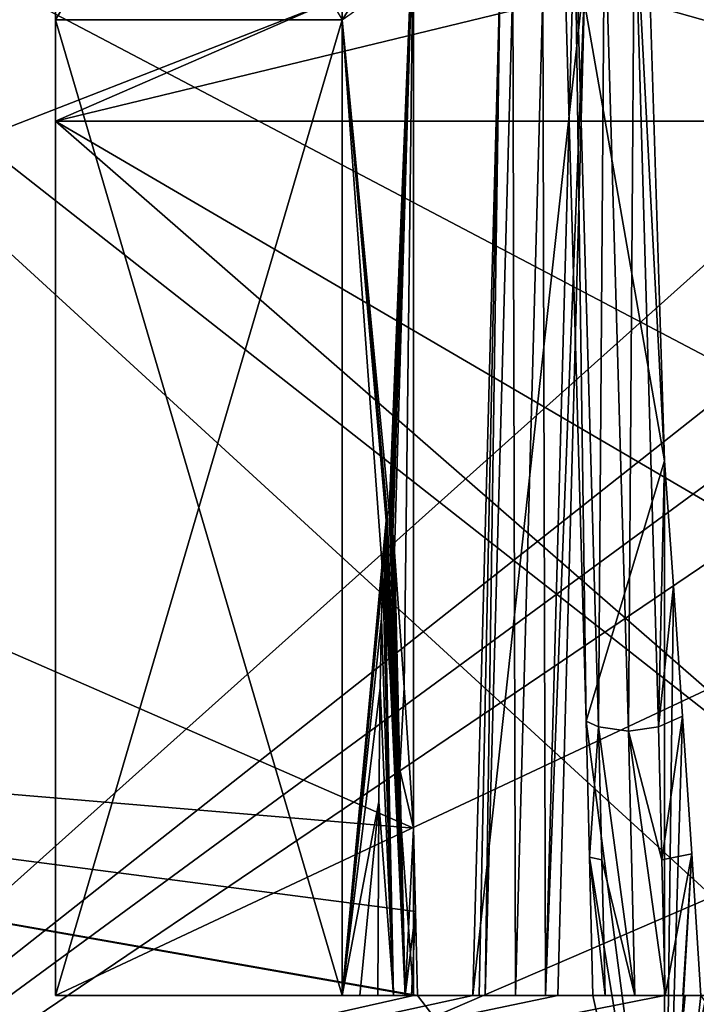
# Model space of a CAD drawing. Header units: millimetres. Extents: x -50 to 50, y -22 to 96.
# Tile 285 of 374: x 30.25 to 34.97, y 1.44 to 8.31. Entities that reach past the tile are written whole.
import ezdxf

# ---------------------------------------------------------------- set-up
doc = ezdxf.new("R2010")
doc.units = ezdxf.units.MM
doc.header["$LTSCALE"] = 65.185185
for name, color, linetype in [('1152', 7, 'CONTINUOUS'), ('1156', 7, 'CONTINUOUS'), ('1180', 7, 'CONTINUOUS'), ('1181', 7, 'CONTINUOUS'), ('1184', 7, 'CONTINUOUS'), ('1185', 7, 'CONTINUOUS'), ('1186', 7, 'CONTINUOUS'), ('1189', 7, 'CONTINUOUS'), ('1190', 7, 'CONTINUOUS'), ('1198', 7, 'CONTINUOUS'), ('1220', 7, 'CONTINUOUS'), ('15', 7, 'CONTINUOUS'), ('465', 7, 'CONTINUOUS'), ('466', 7, 'CONTINUOUS'), ('469', 7, 'CONTINUOUS'), ('470', 7, 'CONTINUOUS'), ('801', 7, 'CONTINUOUS'), ('802', 7, 'CONTINUOUS'), ('803', 7, 'CONTINUOUS'), ('804', 7, 'CONTINUOUS'), ('895', 7, 'CONTINUOUS'), ('902', 7, 'CONTINUOUS'), ('908', 7, 'CONTINUOUS'), ('912', 7, 'CONTINUOUS'), ('913', 7, 'CONTINUOUS')]:
    doc.layers.add(name, color=color, linetype=linetype)

msp = doc.modelspace()

# ---------------------------------------------------------------- linework, layer by layer
at = {"layer": '1152', "linetype": 'CONTINUOUS'}
for points in [[(30.5, 10.6448, -1.5), (30.5, 11.6539, -1.5), (30.5, 8.3085, -8.3085), (30.5, 10.6448, -1.5)], [(30.5, 7.6014, -7.6014), (30.5, 10.6448, -1.5), (30.5, 8.3085, -8.3085), (30.5, 7.6014, -7.6014)], [(30.5, 1.5, -10.6448), (30.5, 7.6014, -7.6014), (30.5, 8.3085, -8.3085), (30.5, 1.5, -10.6448)], [(30.5, 1.5, -10.6448), (30.5, 8.3085, -8.3085), (30.5, 1.5, -11.6539), (30.5, 1.5, -10.6448)]]:
    msp.add_3dface(points, dxfattribs=at)
at = {"layer": '1156', "linetype": 'CONTINUOUS'}
for points in [[(30.5, 11.6539, 1.5), (30.5, 8.3085, 8.3085), (32.5, 11.6539, 1.5), (30.5, 11.6539, 1.5)], [(32.5, 11.6539, 1.5), (30.5, 8.3085, 8.3085), (32.5, 8.3085, 8.3085), (32.5, 11.6539, 1.5)], [(30.5, 8.3085, 8.3085), (30.5, 1.5, 11.6539), (32.5, 8.3085, 8.3085), (30.5, 8.3085, 8.3085)], [(30.5, 1.5, 11.6539), (32.5, 1.5, 11.6539), (32.5, 8.3085, 8.3085), (30.5, 1.5, 11.6539)]]:
    msp.add_3dface(points, dxfattribs=at)
at = {"layer": '1180', "linetype": 'CONTINUOUS'}
for points in [[(33.4141, 1.5, -12.1578), (33.605, 8.6509, -8.6732), (33.4573, 1.5, -12.0898), (33.4141, 1.5, -12.1578)], [(33.605, 8.6509, -8.6732), (33.5003, 1.5, -12.022), (33.4573, 1.5, -12.0898), (33.605, 8.6509, -8.6732)], [(33.5003, 1.5, -12.022), (33.605, 8.6509, -8.6732), (33.6912, 8.5667, -8.5667), (33.5003, 1.5, -12.022)]]:
    msp.add_3dface(points, dxfattribs=at)
at = {"layer": '1181', "linetype": 'CONTINUOUS'}
for points in [[(34.036, 9.3206, 7.9492), (34.2041, 3.4123, 11.7651), (34.1219, 9.2167, 7.8632), (34.036, 9.3206, 7.9492)], [(34.2041, 3.4123, 11.7651), (34.29, 3.3748, 11.6357), (34.1219, 9.2167, 7.8632), (34.2041, 3.4123, 11.7651)]]:
    msp.add_3dface(points, dxfattribs=at)
at = {"layer": '1184', "linetype": 'CONTINUOUS'}
for points in [[(33.7107, 1.5, -11.9059), (33.5003, 1.5, -12.022), (33.6912, 8.5667, -8.5667), (33.7107, 1.5, -11.9059)], [(33.7107, 1.5, -11.9059), (33.6912, 8.5667, -8.5667), (33.9012, 8.4853, -8.4853), (33.7107, 1.5, -11.9059)], [(33.9203, 1.5, -12.022), (33.9012, 8.4853, -8.4853), (34.1113, 8.5667, -8.5667), (33.9203, 1.5, -12.022)], [(33.9203, 1.5, -12.022), (33.7107, 1.5, -11.9059), (33.9012, 8.4853, -8.4853), (33.9203, 1.5, -12.022)]]:
    msp.add_3dface(points, dxfattribs=at)
at = {"layer": '1185', "linetype": 'CONTINUOUS'}
for points in [[(34.1219, 9.2167, 7.8632), (34.29, 3.3748, 11.6357), (34.3321, 9.1244, 7.7939), (34.1219, 9.2167, 7.8632)], [(34.3321, 9.1244, 7.7939), (34.5, 3.3427, 11.525), (34.5419, 9.2167, 7.8632), (34.3321, 9.1244, 7.7939)], [(34.5, 3.3427, 11.525), (34.71, 3.3748, 11.6357), (34.5419, 9.2167, 7.8632), (34.5, 3.3427, 11.525)], [(34.29, 3.3748, 11.6357), (34.5, 3.3427, 11.525), (34.3321, 9.1244, 7.7939), (34.29, 3.3748, 11.6357)]]:
    msp.add_3dface(points, dxfattribs=at)
at = {"layer": '1186', "linetype": 'CONTINUOUS'}
for points in [[(32.8162, 4.8615, 11.0435), (32.9417, 1.5, 12.022), (32.8287, 4.8803, 11.0489), (32.8162, 4.8615, 11.0435)], [(32.8287, 4.8803, 11.0489), (32.9417, 1.5, 12.022), (32.8376, 4.8538, 11.0702), (32.8287, 4.8803, 11.0489)], [(32.8017, 4.7388, 11.0809), (32.9417, 1.5, 12.022), (32.8088, 4.8142, 11.0561), (32.8017, 4.7388, 11.0809)], [(32.8088, 4.8142, 11.0561), (32.9417, 1.5, 12.022), (32.8162, 4.8615, 11.0435), (32.8088, 4.8142, 11.0561)], [(32.8376, 4.8538, 11.0702), (32.9417, 1.5, 12.022), (32.8455, 4.8052, 11.1001), (32.8376, 4.8538, 11.0702)], [(32.8455, 4.8052, 11.1001), (32.9417, 1.5, 12.022), (32.8544, 4.7248, 11.1442), (32.8455, 4.8052, 11.1001)], [(32.7941, 4.6195, 11.123), (32.9417, 1.5, 12.022), (32.8017, 4.7388, 11.0809), (32.7941, 4.6195, 11.123)], [(32.9417, 1.5, 12.022), (32.9034, 3.074, 11.7187), (32.8544, 4.7248, 11.1442), (32.9417, 1.5, 12.022)], [(32.9034, 3.074, 11.7187), (32.8652, 4.5943, 11.2103), (32.8544, 4.7248, 11.1442), (32.9034, 3.074, 11.7187)], [(32.7858, 4.4305, 11.1906), (32.8598, 1.5, 11.9427), (32.7941, 4.6195, 11.123), (32.7858, 4.4305, 11.1906)], [(32.8598, 1.5, 11.9427), (32.9417, 1.5, 12.022), (32.7941, 4.6195, 11.123), (32.8598, 1.5, 11.9427)], [(32.7766, 4.1299, 11.2953), (32.8598, 1.5, 11.9427), (32.7858, 4.4305, 11.1906), (32.7766, 4.1299, 11.2953)], [(32.7669, 3.646, 11.4505), (32.8598, 1.5, 11.9427), (32.7766, 4.1299, 11.2953), (32.7669, 3.646, 11.4505)], [(32.7576, 2.8506, 11.6643), (32.8598, 1.5, 11.9427), (32.7669, 3.646, 11.4505), (32.7576, 2.8506, 11.6643)], [(32.7508, 1.5, 11.9067), (32.8598, 1.5, 11.9427), (32.7576, 2.8506, 11.6643), (32.7508, 1.5, 11.9067)]]:
    msp.add_3dface(points, dxfattribs=at)
at = {"layer": '1189', "linetype": 'CONTINUOUS'}
for points in [[(34.1971, 8.6616, -8.6625), (34.0058, 1.5, -12.1578), (33.9203, 1.5, -12.022), (34.1971, 8.6616, -8.6625)], [(34.1971, 8.6616, -8.6625), (33.9203, 1.5, -12.022), (34.1113, 8.5667, -8.5667), (34.1971, 8.6616, -8.6625)]]:
    msp.add_3dface(points, dxfattribs=at)
at = {"layer": '1190', "linetype": 'CONTINUOUS'}
for points in [[(34.75, 5.2309, 11.077), (34.6048, 9.923, 7.183), (34.5419, 9.2167, 7.8632), (34.75, 5.2309, 11.077)], [(34.71, 3.3748, 11.6357), (34.75, 5.2309, 11.077), (34.5419, 9.2167, 7.8632), (34.71, 3.3748, 11.6357)], [(34.8132, 4.3572, 11.5165), (34.75, 5.2309, 11.077), (34.71, 3.3748, 11.6357), (34.8132, 4.3572, 11.5165)], [(34.8764, 3.4476, 11.8865), (34.8132, 4.3572, 11.5165), (34.71, 3.3748, 11.6357), (34.8764, 3.4476, 11.8865)]]:
    msp.add_3dface(points, dxfattribs=at)
at = {"layer": '1198', "linetype": 'CONTINUOUS'}
for points in [[(34.2041, 3.4123, 11.7651), (34.2271, 2.4651, 11.9994), (34.29, 3.3748, 11.6357), (34.2041, 3.4123, 11.7651)], [(34.2271, 2.4651, 11.9994), (34.3128, 2.445, 11.8659), (34.29, 3.3748, 11.6357), (34.2271, 2.4651, 11.9994)], [(34.2271, 2.4651, 11.9994), (34.2502, 1.5, 12.1578), (34.3357, 1.5, 12.022), (34.2271, 2.4651, 11.9994)], [(34.2271, 2.4651, 11.9994), (34.3357, 1.5, 12.022), (34.3128, 2.445, 11.8659), (34.2271, 2.4651, 11.9994)]]:
    msp.add_3dface(points, dxfattribs=at)
at = {"layer": '1220', "linetype": 'CONTINUOUS'}
for points in [[(33, 9.0708, 8.2331), (32.5, 11.6539, 1.5), (32.5, 8.3085, 8.3085), (33, 9.0708, 8.2331)], [(33, 9.0708, 8.2331), (32.5, 8.3085, 8.3085), (32.8287, 4.8803, 11.0489), (33, 9.0708, 8.2331)], [(33, 9.0708, 8.2331), (32.8287, 4.8803, 11.0489), (32.8376, 4.8538, 11.0702), (33, 9.0708, 8.2331)], [(33, 9.0708, 8.2331), (32.8376, 4.8538, 11.0702), (32.8455, 4.8052, 11.1001), (33, 9.0708, 8.2331)], [(33, 9.0708, 8.2331), (32.8455, 4.8052, 11.1001), (32.8544, 4.7248, 11.1442), (33, 9.0708, 8.2331)], [(32.8652, 4.5943, 11.2103), (33, 9.0708, 8.2331), (32.8544, 4.7248, 11.1442), (32.8652, 4.5943, 11.2103)], [(33, 9.0708, 8.2331), (32.8652, 4.5943, 11.2103), (32.9327, 3.6486, 11.6235), (33, 9.0708, 8.2331)], [(33, 2.6674, 11.9561), (33, 9.0708, 8.2331), (32.9327, 3.6486, 11.6235), (33, 2.6674, 11.9561)], [(32.5, 8.3085, 8.3085), (32.8162, 4.8615, 11.0435), (32.8287, 4.8803, 11.0489), (32.5, 8.3085, 8.3085)], [(32.5, 8.3085, 8.3085), (32.8088, 4.8142, 11.0561), (32.8162, 4.8615, 11.0435), (32.5, 8.3085, 8.3085)], [(32.5, 8.3085, 8.3085), (32.5, 1.5, 11.6539), (32.8088, 4.8142, 11.0561), (32.5, 8.3085, 8.3085)], [(32.5, 1.5, 11.6539), (32.8017, 4.7388, 11.0809), (32.8088, 4.8142, 11.0561), (32.5, 1.5, 11.6539)], [(32.5, 1.5, 11.6539), (32.7941, 4.6195, 11.123), (32.8017, 4.7388, 11.0809), (32.5, 1.5, 11.6539)], [(32.5, 1.5, 11.6539), (32.7858, 4.4305, 11.1906), (32.7941, 4.6195, 11.123), (32.5, 1.5, 11.6539)], [(32.5, 1.5, 11.6539), (32.7766, 4.1299, 11.2953), (32.7858, 4.4305, 11.1906), (32.5, 1.5, 11.6539)], [(32.5, 1.5, 11.6539), (32.7669, 3.646, 11.4505), (32.7766, 4.1299, 11.2953), (32.5, 1.5, 11.6539)], [(32.5, 1.5, 11.6539), (32.7576, 2.8506, 11.6643), (32.7669, 3.646, 11.4505), (32.5, 1.5, 11.6539)], [(32.5, 1.5, 11.6539), (32.6251, 1.5, 11.78), (32.7576, 2.8506, 11.6643), (32.5, 1.5, 11.6539)], [(32.6251, 1.5, 11.78), (32.7508, 1.5, 11.9067), (32.7576, 2.8506, 11.6643), (32.6251, 1.5, 11.78)]]:
    msp.add_3dface(points, dxfattribs=at)
at = {"layer": '15', "color": 7, "linetype": 'CONTINUOUS', "true_color": 0xf2c12d}
for points in [[(39, 0.3739, -16.0131), (39, -1.3949, -15.9566), (25.4738, 10.991, -11.974), (39, 0.3739, -16.0131)], [(25.4738, 10.991, -11.974), (39, -1.3949, -15.9566), (25.4738, -1.7288, -16.1614), (25.4738, 10.991, -11.974)], [(39, 3.8761, -15.5414), (39, 0.3739, -16.0131), (25.4738, 10.991, -11.974), (39, 3.8761, -15.5414)], [(39, 7.1892, -14.3134), (39, 3.8761, -15.5414), (25.4738, 10.991, -11.974), (39, 7.1892, -14.3134)], [(39, 7.9692, -13.8942), (39, 7.1892, -14.3134), (25.4738, 10.991, -11.974), (39, 7.9692, -13.8942)], [(39, 8.7243, -13.433), (39, 7.9692, -13.8942), (25.4738, 10.991, -11.974), (39, 8.7243, -13.433)], [(25.4738, -1.955, 16.1356), (39, 10.1529, 12.3885), (25.4738, 10.6513, 12.2771), (25.4738, -1.955, 16.1356)], [(39, 8.7243, 13.433), (39, 10.1529, 12.3885), (25.4738, -1.955, 16.1356), (39, 8.7243, 13.433)], [(39, 7.9692, 13.8942), (39, 8.7243, 13.433), (25.4738, -1.955, 16.1356), (39, 7.9692, 13.8942)], [(39, 7.1892, 14.3134), (39, 7.9692, 13.8942), (25.4738, -1.955, 16.1356), (39, 7.1892, 14.3134)], [(39, 3.8761, 15.5414), (39, 7.1892, 14.3134), (25.4738, -1.955, 16.1356), (39, 3.8761, 15.5414)], [(39, 0.3739, 16.0131), (39, 3.8761, 15.5414), (25.4738, -1.955, 16.1356), (39, 0.3739, 16.0131)]]:
    msp.add_3dface(points, dxfattribs=at)
at = {"layer": '465', "color": 3, "linetype": 'CONTINUOUS'}
for points in [[(20.3992, 8.168, 9.1294), (20.4712, 11.1831, 5), (33, 9.0708, 8.2331), (20.3992, 8.168, 9.1294)], [(34.6048, 9.923, 7.183), (34.75, 5.2309, 11.077), (34.036, 9.3206, 7.9492), (34.6048, 9.923, 7.183)], [(34.036, 9.3206, 7.9492), (34.75, 5.2309, 11.077), (34.2041, 3.4123, 11.7651), (34.036, 9.3206, 7.9492)], [(33, 2.6674, 11.9561), (20.3992, 8.168, 9.1294), (33, 9.0708, 8.2331), (33, 2.6674, 11.9561)], [(20.3548, 3.731, 11.668), (20.3992, 8.168, 9.1294), (33, 2.6674, 11.9561), (20.3548, 3.731, 11.668)], [(34.75, 5.2309, 11.077), (34.75, -0.7566, 12.2266), (34.2041, 3.4123, 11.7651), (34.75, 5.2309, 11.077)], [(20.346, -1.3555, 12.1747), (20.3548, 3.731, 11.668), (34.75, -0.7566, 12.2266), (20.346, -1.3555, 12.1747)], [(34.75, -0.7566, 12.2266), (20.3548, 3.731, 11.668), (33.0279, 1.5, 12.1578), (34.75, -0.7566, 12.2266)], [(20.3548, 3.731, 11.668), (33, 2.6674, 11.9561), (33.014, 2.0861, 12.0711), (20.3548, 3.731, 11.668)], [(33.0279, 1.5, 12.1578), (20.3548, 3.731, 11.668), (33.014, 2.0861, 12.0711), (33.0279, 1.5, 12.1578)], [(34.2041, 3.4123, 11.7651), (34.75, -0.7566, 12.2266), (34.2271, 2.4651, 11.9994), (34.2041, 3.4123, 11.7651)], [(34.2271, 2.4651, 11.9994), (34.75, -0.7566, 12.2266), (34.2502, 1.5, 12.1578), (34.2271, 2.4651, 11.9994)], [(34.2502, 1.5, 12.1578), (34.75, -0.7566, 12.2266), (33.0279, 1.5, 12.1578), (34.2502, 1.5, 12.1578)]]:
    msp.add_3dface(points, dxfattribs=at)
at = {"layer": '466', "color": 3, "linetype": 'CONTINUOUS'}
for points in [[(34.75, -0.7566, 12.2266), (34.75, 5.2309, 11.077), (34.8132, 4.3572, 11.5165), (34.75, -0.7566, 12.2266)], [(34.8764, 3.4476, 11.8865), (34.75, -0.7566, 12.2266), (34.8132, 4.3572, 11.5165), (34.8764, 3.4476, 11.8865)], [(34.9408, 2.4876, 12.1896), (34.75, -0.7566, 12.2266), (34.8764, 3.4476, 11.8865), (34.9408, 2.4876, 12.1896)], [(35.0053, 1.5, 12.415), (34.75, -0.7566, 12.2266), (34.9408, 2.4876, 12.1896), (35.0053, 1.5, 12.415)], [(34.75, -0.7566, 12.2266), (35.0053, 1.5, 12.415), (36, 0, 13.5), (34.75, -0.7566, 12.2266)]]:
    msp.add_3dface(points, dxfattribs=at)
at = {"layer": '469', "color": 3, "linetype": 'CONTINUOUS'}
for points in [[(20.4712, 11.1831, -5), (20.3992, 8.168, -9.1294), (33, 8.6621, -8.6621), (20.4712, 11.1831, -5)], [(20.3992, 8.168, -9.1294), (20.3548, 3.731, -11.668), (33, 8.6621, -8.6621), (20.3992, 8.168, -9.1294)], [(33, 8.6621, -8.6621), (20.3548, 3.731, -11.668), (33, 1.5, -12.1578), (33, 8.6621, -8.6621)], [(34.0058, 1.5, -12.1578), (34.1971, 8.6616, -8.6625), (33.4141, 1.5, -12.1578), (34.0058, 1.5, -12.1578)], [(33.4141, 1.5, -12.1578), (34.1971, 8.6616, -8.6625), (33.605, 8.6509, -8.6732), (33.4141, 1.5, -12.1578)], [(20.3548, 3.731, -11.668), (20.346, -1.3555, -12.1747), (33, 1.5, -12.1578), (20.3548, 3.731, -11.668)], [(34.0058, 1.5, -12.1578), (20.346, -1.3555, -12.1747), (34.75, 1.5, -12.1578), (34.0058, 1.5, -12.1578)], [(20.346, -1.3555, -12.1747), (34.0058, 1.5, -12.1578), (33.4141, 1.5, -12.1578), (20.346, -1.3555, -12.1747)], [(34.75, 1.5, -12.1578), (20.346, -1.3555, -12.1747), (34.75, 0, -12.25), (34.75, 1.5, -12.1578)], [(33, 1.5, -12.1578), (20.346, -1.3555, -12.1747), (33.4141, 1.5, -12.1578), (33, 1.5, -12.1578)]]:
    msp.add_3dface(points, dxfattribs=at)
at = {"layer": '470', "color": 3, "linetype": 'CONTINUOUS'}
for points in [[(34.75, 1.5, -12.1578), (34.75, 0, -12.25), (34.8953, 1.5, -12.3042), (34.75, 1.5, -12.1578)], [(34.75, 0, -12.25), (36, 0, -13.5), (35.0415, 1.5, -12.4515), (34.75, 0, -12.25)], [(34.8953, 1.5, -12.3042), (34.75, 0, -12.25), (35.0415, 1.5, -12.4515), (34.8953, 1.5, -12.3042)]]:
    msp.add_3dface(points, dxfattribs=at)
at = {"layer": '801', "linetype": 'CONTINUOUS'}
for points in [[(43.5, 7.6013, -7.6015), (43.5, 10.75), (30.5, 7.6014, -7.6014), (43.5, 7.6013, -7.6015)], [(30.5, 7.6014, -7.6014), (43.5, 10.75), (37.5, 10.6448, -1.5), (30.5, 7.6014, -7.6014)], [(37.5, 10.6448, 1.5), (43.5, 7.6013, 7.6015), (30.5, 10.6448, 1.5), (37.5, 10.6448, 1.5)], [(30.5, 10.6448, 1.5), (43.5, 7.6013, 7.6015), (30.5, 7.6014, 7.6014), (30.5, 10.6448, 1.5)], [(30.5, 10.6448, -1.5), (30.5, 7.6014, -7.6014), (37.5, 10.6448, -1.5), (30.5, 10.6448, -1.5)], [(43.5, 7.6013, 7.6015), (43.5, 0, 10.75), (30.5, 7.6014, 7.6014), (43.5, 7.6013, 7.6015)], [(43.5, 0, 10.75), (37.5, 1.5, 10.6448), (30.5, 7.6014, 7.6014), (43.5, 0, 10.75)], [(30.5, 1.5, -10.6448), (43.5, 7.6013, -7.6015), (30.5, 7.6014, -7.6014), (30.5, 1.5, -10.6448)], [(30.5, 7.6014, 7.6014), (37.5, 1.5, 10.6448), (30.5, 1.5, 10.6448), (30.5, 7.6014, 7.6014)], [(37.5, 1.5, -10.6448), (43.5, 7.6013, -7.6015), (30.5, 1.5, -10.6448), (37.5, 1.5, -10.6448)]]:
    msp.add_3dface(points, dxfattribs=at)
at = {"layer": '802', "linetype": 'CONTINUOUS'}
for points in [[(30.5, 11.6539, 1.5), (30.5, 10.6448, 1.5), (30.5, 8.3085, 8.3085), (30.5, 11.6539, 1.5)], [(30.5, 10.6448, 1.5), (30.5, 7.6014, 7.6014), (30.5, 8.3085, 8.3085), (30.5, 10.6448, 1.5)], [(30.5, 7.6014, 7.6014), (30.5, 1.5, 10.6448), (30.5, 8.3085, 8.3085), (30.5, 7.6014, 7.6014)], [(30.5, 1.5, 10.6448), (30.5, 1.5, 11.6539), (30.5, 8.3085, 8.3085), (30.5, 1.5, 10.6448)]]:
    msp.add_3dface(points, dxfattribs=at)
at = {"layer": '803', "linetype": 'CONTINUOUS'}
for points in [[(30.5, 11.6539, -1.5), (32.5, 8.3085, -8.3085), (30.5, 8.3085, -8.3085), (30.5, 11.6539, -1.5)], [(32.5, 8.3085, -8.3085), (32.5, 1.5, -11.6539), (30.5, 8.3085, -8.3085), (32.5, 8.3085, -8.3085)], [(30.5, 8.3085, -8.3085), (32.5, 1.5, -11.6539), (30.5, 1.5, -11.6539), (30.5, 8.3085, -8.3085)]]:
    msp.add_3dface(points, dxfattribs=at)
at = {"layer": '804', "linetype": 'CONTINUOUS'}
for points in [[(33, 8.6621, -8.6621), (33, 1.5, -12.1578), (32.5, 8.3085, -8.3085), (33, 8.6621, -8.6621)], [(33, 1.5, -12.1578), (32.5, 1.5, -11.6539), (32.5, 8.3085, -8.3085), (33, 1.5, -12.1578)]]:
    msp.add_3dface(points, dxfattribs=at)
at = {"layer": '895', "linetype": 'CONTINUOUS'}
for points in [[(34.75, 1.5, -12.1578), (30.5, 1.5, -10.6448), (33.7107, 1.5, -11.9059), (34.75, 1.5, -12.1578)], [(30.5, 1.5, -10.6448), (34.75, 1.5, -12.1578), (35.1785, 1.5, -12.2358), (30.5, 1.5, -10.6448)], [(37.5, 1.5, -10.6448), (30.5, 1.5, -10.6448), (37.5, 1.5, -11.6539), (37.5, 1.5, -10.6448)], [(32.5, 1.5, -11.6539), (30.5, 1.5, -10.6448), (30.5, 1.5, -11.6539), (32.5, 1.5, -11.6539)], [(30.5, 1.5, -10.6448), (32.5, 1.5, -11.6539), (33.4573, 1.5, -12.0898), (30.5, 1.5, -10.6448)], [(33.7107, 1.5, -11.9059), (30.5, 1.5, -10.6448), (33.5003, 1.5, -12.022), (33.7107, 1.5, -11.9059)], [(33.5003, 1.5, -12.022), (30.5, 1.5, -10.6448), (33.4573, 1.5, -12.0898), (33.5003, 1.5, -12.022)], [(37.5, 1.5, -11.6539), (30.5, 1.5, -10.6448), (37.3387, 1.5, -11.9059), (37.5, 1.5, -11.6539)], [(37.3387, 1.5, -11.9059), (30.5, 1.5, -10.6448), (37.1283, 1.5, -12.022), (37.3387, 1.5, -11.9059)], [(37.1283, 1.5, -12.022), (30.5, 1.5, -10.6448), (35.5247, 1.5, -11.9059), (37.1283, 1.5, -12.022)], [(35.5247, 1.5, -11.9059), (30.5, 1.5, -10.6448), (35.3143, 1.5, -12.022), (35.5247, 1.5, -11.9059)], [(35.3143, 1.5, -12.022), (30.5, 1.5, -10.6448), (35.1785, 1.5, -12.2358), (35.3143, 1.5, -12.022)], [(33, 1.5, -12.1578), (33.4141, 1.5, -12.1578), (32.5, 1.5, -11.6539), (33, 1.5, -12.1578)], [(32.5, 1.5, -11.6539), (33.4141, 1.5, -12.1578), (33.4573, 1.5, -12.0898), (32.5, 1.5, -11.6539)], [(33.9203, 1.5, -12.022), (34.75, 1.5, -12.1578), (33.7107, 1.5, -11.9059), (33.9203, 1.5, -12.022)], [(34.0058, 1.5, -12.1578), (34.75, 1.5, -12.1578), (33.9203, 1.5, -12.022), (34.0058, 1.5, -12.1578)], [(34.75, 1.5, -12.1578), (34.8953, 1.5, -12.3042), (35.1785, 1.5, -12.2358), (34.75, 1.5, -12.1578)], [(35.0415, 1.5, -12.4515), (35.1785, 1.5, -12.2358), (34.8953, 1.5, -12.3042), (35.0415, 1.5, -12.4515)]]:
    msp.add_3dface(points, dxfattribs=at)
at = {"layer": '902', "linetype": 'CONTINUOUS'}
for points in [[(30.5, 1.5, 10.6448), (37.5, 1.5, 10.6448), (30.5, 1.5, 11.6539), (30.5, 1.5, 10.6448)], [(30.5, 1.5, 11.6539), (37.5, 1.5, 10.6448), (32.5, 1.5, 11.6539), (30.5, 1.5, 11.6539)], [(32.5, 1.5, 11.6539), (37.5, 1.5, 10.6448), (32.6251, 1.5, 11.78), (32.5, 1.5, 11.6539)], [(32.6251, 1.5, 11.78), (37.5, 1.5, 10.6448), (32.7508, 1.5, 11.9067), (32.6251, 1.5, 11.78)], [(32.7508, 1.5, 11.9067), (37.5, 1.5, 10.6448), (32.8598, 1.5, 11.9427), (32.7508, 1.5, 11.9067)], [(32.8598, 1.5, 11.9427), (37.5, 1.5, 10.6448), (32.9417, 1.5, 12.022), (32.8598, 1.5, 11.9427)], [(32.9417, 1.5, 12.022), (37.5, 1.5, 10.6448), (32.9847, 1.5, 12.0898), (32.9417, 1.5, 12.022)], [(37.5, 1.5, 10.6448), (33.0279, 1.5, 12.1578), (32.9847, 1.5, 12.0898), (37.5, 1.5, 10.6448)], [(34.2502, 1.5, 12.1578), (33.0279, 1.5, 12.1578), (34.3357, 1.5, 12.022), (34.2502, 1.5, 12.1578)], [(33.0279, 1.5, 12.1578), (37.5, 1.5, 10.6448), (34.545, 1.5, 11.9059), (33.0279, 1.5, 12.1578)], [(34.3357, 1.5, 12.022), (33.0279, 1.5, 12.1578), (34.545, 1.5, 11.9059), (34.3357, 1.5, 12.022)], [(34.545, 1.5, 11.9059), (37.5, 1.5, 10.6448), (34.7557, 1.5, 12.022), (34.545, 1.5, 11.9059)], [(34.7557, 1.5, 12.022), (37.5, 1.5, 10.6448), (34.88, 1.5, 12.2177), (34.7557, 1.5, 12.022)], [(37.5, 1.5, 10.6448), (35.0053, 1.5, 12.415), (34.88, 1.5, 12.2177), (37.5, 1.5, 10.6448)]]:
    msp.add_3dface(points, dxfattribs=at)
at = {"layer": '908', "linetype": 'CONTINUOUS'}
for points in [[(32.8652, 4.5943, 11.2103), (32.9034, 3.074, 11.7187), (32.9327, 3.6486, 11.6235), (32.8652, 4.5943, 11.2103)], [(32.9034, 3.074, 11.7187), (33, 2.6674, 11.9561), (32.9327, 3.6486, 11.6235), (32.9034, 3.074, 11.7187)], [(32.9417, 1.5, 12.022), (33, 2.6674, 11.9561), (32.9034, 3.074, 11.7187), (32.9417, 1.5, 12.022)], [(33.014, 2.0861, 12.0711), (33, 2.6674, 11.9561), (32.9417, 1.5, 12.022), (33.014, 2.0861, 12.0711)], [(33.014, 2.0861, 12.0711), (32.9417, 1.5, 12.022), (32.9847, 1.5, 12.0898), (33.014, 2.0861, 12.0711)], [(33.0279, 1.5, 12.1578), (33.014, 2.0861, 12.0711), (32.9847, 1.5, 12.0898), (33.0279, 1.5, 12.1578)]]:
    msp.add_3dface(points, dxfattribs=at)
at = {"layer": '912', "linetype": 'CONTINUOUS'}
for points in [[(34.3128, 2.445, 11.8659), (34.545, 1.5, 11.9059), (34.29, 3.3748, 11.6357), (34.3128, 2.445, 11.8659)], [(34.29, 3.3748, 11.6357), (34.545, 1.5, 11.9059), (34.5, 3.3427, 11.525), (34.29, 3.3748, 11.6357)], [(34.71, 3.3748, 11.6357), (34.5, 3.3427, 11.525), (34.7328, 2.445, 11.8659), (34.71, 3.3748, 11.6357)], [(34.545, 1.5, 11.9059), (34.7557, 1.5, 12.022), (34.5, 3.3427, 11.525), (34.545, 1.5, 11.9059)], [(34.5, 3.3427, 11.525), (34.7557, 1.5, 12.022), (34.7328, 2.445, 11.8659), (34.5, 3.3427, 11.525)], [(34.3357, 1.5, 12.022), (34.545, 1.5, 11.9059), (34.3128, 2.445, 11.8659), (34.3357, 1.5, 12.022)]]:
    msp.add_3dface(points, dxfattribs=at)
at = {"layer": '913', "linetype": 'CONTINUOUS'}
for points in [[(34.8764, 3.4476, 11.8865), (34.71, 3.3748, 11.6357), (34.7328, 2.445, 11.8659), (34.8764, 3.4476, 11.8865)], [(34.9408, 2.4876, 12.1896), (34.8764, 3.4476, 11.8865), (34.7328, 2.445, 11.8659), (34.9408, 2.4876, 12.1896)], [(34.7557, 1.5, 12.022), (34.9408, 2.4876, 12.1896), (34.7328, 2.445, 11.8659), (34.7557, 1.5, 12.022)], [(34.9408, 2.4876, 12.1896), (34.7557, 1.5, 12.022), (34.88, 1.5, 12.2177), (34.9408, 2.4876, 12.1896)], [(35.0053, 1.5, 12.415), (34.9408, 2.4876, 12.1896), (34.88, 1.5, 12.2177), (35.0053, 1.5, 12.415)]]:
    msp.add_3dface(points, dxfattribs=at)

doc.saveas('drawing.dxf')
